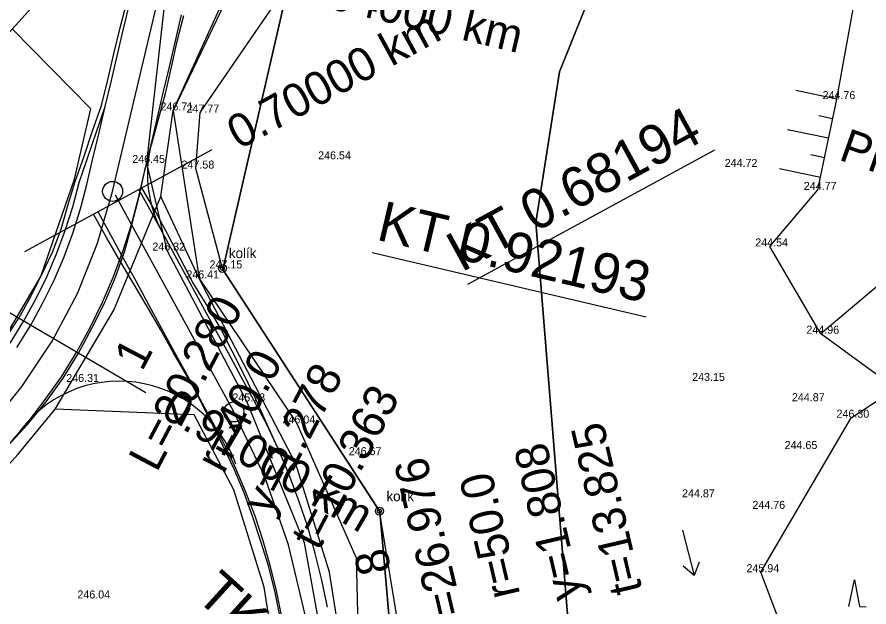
# Model space of a CAD drawing. Extents: x -555887 to -552101, y -1100251 to -1096546.
# Drawn here: x -554275.9 to -554212, y -1096938.8 to -1096894.5 of the extents above; entities that cross this region are included whole.
import ezdxf

# ---------------------------------------------------------------- set-up
doc = ezdxf.new("R2010")
doc.units = 0
for name, color, linetype in [('PARCELY_cesty', 7, 'Continuous'), ('PARCELY_VHO', 7, 'Continuous'), ('POLYGONY_rozšíření', 7, 'Continuous'), ('POLYGONY_SITUACE_PF', 7, 'Continuous'), ('POLYGONY_SITUACE_PF_POPISY', 7, 'Continuous'), ('POLYGONY_SITUACE_PO', 7, 'Continuous'), ('Výškopis', 7, 'Continuous'), ('ZSST', 7, 'Continuous'), ('zájem', 7, 'Continuous')]:
    doc.layers.add(name, color=color, linetype=linetype)

msp = doc.modelspace()

# ---------------------------------------------------------------- linework, layer by layer
for p, q in [((-554242.077, -1096914.563), (-554223.56, -1096904.463)), ((-554249.256, -1096912.175), (-554228.726, -1096917.011))]:
    msp.add_line(p, q)
at = {"layer": 'PARCELY_cesty'}
msp.add_line((-554276.261, -1096895.4), (-554270.35, -1096901.41), dxfattribs=at)
for points in [[(-554879.07, -1097590.15), (-554550.67, -1097229.32), (-554531.76, -1097208.54), (-554275.805, -1096927.303), (-554273.038, -1096923.935), (-554268.632, -1096916.51), (-554265.12, -1096907.97), (-554264.18, -1096901.52)], [(-554875.85, -1097577.71), (-554629.16, -1097306.65), (-554626.42, -1097299.798), (-554612.936, -1097285.133), (-554606.19, -1097281.41), (-554359.61, -1097010.48), (-554356.785, -1097004.211), (-554343.004, -1096989.281), (-554337.66, -1096986.36), (-554280.345, -1096923.377), (-554277.965, -1096920.48), (-554274.105, -1096913.976), (-554271.591, -1096906.676), (-554270.35, -1096901.41)], [(-554235.26, -1097250.21), (-554222.331, -1097095.103), (-554222.177, -1097088.532), (-554223.591, -1097078.803), (-554226.634, -1097069.372), (-554233.336, -1097058.257), (-554245.88, -1097042.059), (-554250.33, -1097033.26), (-554252.753, -1097025.27), (-554253.637, -1097013.936), (-554251.138, -1096944.546), (-554252.472, -1096936.15), (-554254.994, -1096928.042), (-554262.23, -1096914.12), (-554265.12, -1096907.97)], [(-554240.159, -1097243.281), (-554227.326, -1097094.829), (-554227.186, -1097088.835), (-554228.479, -1097079.938), (-554231.215, -1097071.458), (-554237.468, -1097061.088), (-554250.126, -1097044.743), (-554254.988, -1097035.128), (-554257.695, -1097026.201), (-554258.644, -1097014.04), (-554256.152, -1096944.852), (-554257.354, -1096937.291), (-554259.63, -1096929.971), (-554262.611, -1096924.345), (-554273.038, -1096923.935)]]:
    msp.add_lwpolyline(points, dxfattribs=at)
at = {"layer": 'PARCELY_VHO'}
for points in [[(-554130.46, -1097180.06), (-554159.17, -1097101.34), (-554159.64, -1097082.93), (-554163.72, -1097067.19), (-554173.74, -1097050.79), (-554190.63, -1097034.96), (-554197.16, -1097028.05), (-554217.46, -1096987.98), (-554225.33, -1096977.64), (-554234.21, -1096944.26), (-554236.99, -1096909.92), (-554235.22, -1096898.62), (-554228.6, -1096882.13), (-554225.73, -1096869.26), (-554224.9, -1096864.61), (-554220.11, -1096846.63), (-554200.4, -1096831.93), (-554179.17, -1096807.62), (-554142.08, -1096773.53), (-554110.69, -1096747.36), (-554089.18, -1096729.49)], [(-554235.26, -1097250.21), (-554222.331, -1097095.103), (-554222.177, -1097088.532), (-554223.591, -1097078.803), (-554226.634, -1097069.372), (-554233.336, -1097058.257), (-554245.88, -1097042.059), (-554250.33, -1097033.26), (-554252.753, -1097025.27), (-554253.637, -1097013.936), (-554251.138, -1096944.546), (-554252.472, -1096936.15), (-554254.994, -1096928.042), (-554262.23, -1096914.12), (-554265.12, -1096907.97), (-554264.18, -1096901.52), (-554256.593, -1096884.824), (-554225.08, -1096837.14), (-554208.2, -1096823.7)], [(-554200.4, -1096831.93), (-554220.11, -1096846.63), (-554224.9, -1096864.61), (-554233.29, -1096868.06), (-554243.42, -1096872.22), (-554247.48, -1096879.5), (-554255.66, -1096892.57), (-554260.45, -1096913.44), (-554248.68, -1096931.61), (-554247, -1096951.09), (-554248.74, -1096969.23), (-554247.82, -1097012.49), (-554234.69, -1097042.48), (-554228.63, -1097050.04), (-554218.79, -1097074.22), (-554216.52, -1097103.52), (-554219.47, -1097120.44), (-554219.42, -1097159.44)]]:
    msp.add_lwpolyline(points, dxfattribs=at)
at = {"layer": 'POLYGONY_rozšíření'}
for centre, radius, start, end in [((-554257.112, -1096906.316), 9, 166.82576, 208.6093), ((-554268.238, -1096931.08), 9.256, 18.99753, 145.57821)]:
    msp.add_arc(centre, radius, start, end, dxfattribs=at)
at = {"layer": 'POLYGONY_SITUACE_PF'}
for p, q in [((-554268.284, -1096908.283), (-554261.261, -1096904.452)), ((-554275.307, -1096912.114), (-554268.284, -1096908.283)), ((-554280.043, -1096914.586), (-554273.14, -1096918.628)), ((-554273.14, -1096918.628), (-554266.236, -1096922.671))]:
    msp.add_line(p, q, dxfattribs=at)
at = {"layer": 'POLYGONY_SITUACE_PO'}
for p, q in [((-554268.723, -1096907.589), (-554261.501, -1096876.929)), ((-554268.168, -1096895.324), (-554267.671, -1096893.386)), ((-554267.904, -1096895.386), (-554267.445, -1096893.439)), ((-554267.904, -1096895.386), (-554267.445, -1096893.439)), ((-554264.01, -1096896.303), (-554263.552, -1096894.357)), ((-554264.01, -1096896.303), (-554263.552, -1096894.357)), ((-554263.879, -1096896.334), (-554263.388, -1096894.395)), ((-554268.622, -1096897.271), (-554268.168, -1096895.324)), ((-554268.362, -1096897.333), (-554267.904, -1096895.386)), ((-554268.362, -1096897.333), (-554267.904, -1096895.386)), ((-554264.469, -1096898.25), (-554264.01, -1096896.303)), ((-554264.469, -1096898.25), (-554264.01, -1096896.303)), ((-554264.315, -1096898.286), (-554263.879, -1096896.334)), ((-554269.078, -1096899.219), (-554268.622, -1096897.271)), ((-554268.821, -1096899.279), (-554268.362, -1096897.333)), ((-554268.821, -1096899.279), (-554268.362, -1096897.333)), ((-554264.927, -1096900.197), (-554264.469, -1096898.25)), ((-554264.927, -1096900.197), (-554264.469, -1096898.25)), ((-554264.75, -1096900.238), (-554264.315, -1096898.286)), ((-554269.571, -1096901.157), (-554269.078, -1096899.219)), ((-554269.279, -1096901.226), (-554268.821, -1096899.279)), ((-554269.279, -1096901.226), (-554268.821, -1096899.279)), ((-554265.386, -1096902.143), (-554264.927, -1096900.197)), ((-554265.386, -1096902.143), (-554264.927, -1096900.197)), ((-554265.275, -1096902.17), (-554264.75, -1096900.238)), ((-554270.224, -1096903.058), (-554269.571, -1096901.157)), ((-554269.926, -1096903.129), (-554269.279, -1096901.226)), ((-554269.738, -1096903.173), (-554269.279, -1096901.226)), ((-554265.844, -1096904.09), (-554265.386, -1096902.143)), ((-554265.844, -1096904.09), (-554265.386, -1096902.143)), ((-554265.812, -1096904.098), (-554265.275, -1096902.17)), ((-554270.871, -1096904.961), (-554270.224, -1096903.058)), ((-554270.579, -1096905.029), (-554269.926, -1096903.129)), ((-554270.197, -1096905.12), (-554269.738, -1096903.173)), ((-554266.303, -1096906.037), (-554265.844, -1096904.09)), ((-554266.303, -1096906.037), (-554265.844, -1096904.09)), ((-554266.286, -1096905.964), (-554265.812, -1096904.098)), ((-554271.538, -1096906.858), (-554270.871, -1096904.961)), ((-554271.233, -1096906.93), (-554270.579, -1096905.029)), ((-554270.655, -1096907.066), (-554270.197, -1096905.12)), ((-554266.762, -1096907.984), (-554266.303, -1096906.037)), ((-554266.762, -1096907.984), (-554266.303, -1096906.037)), ((-554266.744, -1096907.988), (-554266.302, -1096906.037)), ((-554266.302, -1096906.037), (-554266.286, -1096905.964)), ((-554272.072, -1096908.639), (-554271.538, -1096906.858)), ((-554271.711, -1096908.742), (-554271.233, -1096906.93)), ((-554271.135, -1096908.908), (-554270.655, -1096907.066)), ((-554269.852, -1096911.483), (-554268.723, -1096907.589)), ((-554265.79, -1096909.201), (-554266.748, -1096907.445)), ((-554265.79, -1096909.201), (-554266.748, -1096907.445)), ((-554265.529, -1096909.058), (-554266.547, -1096907.335)), ((-554259.635, -1096924.14), (-554268.5, -1096907.887)), ((-554267.29, -1096910.012), (-554266.762, -1096907.984)), ((-554267.29, -1096910.012), (-554266.762, -1096907.984)), ((-554267.253, -1096910.023), (-554266.744, -1096907.988)), ((-554272.579, -1096910.421), (-554272.072, -1096908.639)), ((-554272.274, -1096910.525), (-554271.711, -1096908.742)), ((-554271.707, -1096910.72), (-554271.135, -1096908.908)), ((-554264.595, -1096910.827), (-554265.529, -1096909.058)), ((-554269.194, -1096911.058), (-554270.164, -1096909.309)), ((-554268.863, -1096910.877), (-554269.82, -1096909.121)), ((-554268.863, -1096910.877), (-554269.82, -1096909.121)), ((-554264.832, -1096910.957), (-554265.79, -1096909.201)), ((-554264.832, -1096910.957), (-554265.79, -1096909.201)), ((-554267.922, -1096912.015), (-554267.29, -1096910.012)), ((-554267.922, -1096912.015), (-554267.29, -1096910.012)), ((-554267.816, -1096912.051), (-554267.253, -1096910.023)), ((-554273.228, -1096912.157), (-554272.579, -1096910.421)), ((-554272.926, -1096912.278), (-554272.274, -1096910.525)), ((-554272.369, -1096912.5), (-554271.707, -1096910.72)), ((-554267.905, -1096912.632), (-554268.863, -1096910.877)), ((-554267.905, -1096912.632), (-554268.863, -1096910.877)), ((-554263.875, -1096912.712), (-554264.832, -1096910.957)), ((-554263.875, -1096912.712), (-554264.832, -1096910.957)), ((-554263.671, -1096912.602), (-554264.595, -1096910.827)), ((-554271.369, -1096915.243), (-554269.852, -1096911.483)), ((-554268.172, -1096912.778), (-554269.194, -1096911.058)), ((-554274.038, -1096913.824), (-554273.228, -1096912.157)), ((-554268.654, -1096913.983), (-554267.922, -1096912.015)), ((-554268.654, -1096913.983), (-554267.922, -1096912.015)), ((-554268.516, -1096914.038), (-554267.816, -1096912.051)), ((-554273.662, -1096913.996), (-554272.926, -1096912.278)), ((-554273.117, -1096914.246), (-554272.369, -1096912.5)), ((-554267.161, -1096914.505), (-554268.172, -1096912.778)), ((-554266.947, -1096914.388), (-554267.905, -1096912.632)), ((-554266.947, -1096914.388), (-554267.905, -1096912.632)), ((-554262.917, -1096914.468), (-554263.875, -1096912.712)), ((-554262.917, -1096914.468), (-554263.875, -1096912.712)), ((-554262.746, -1096914.375), (-554263.671, -1096912.602)), ((-554274.865, -1096915.477), (-554274.038, -1096913.824)), ((-554274.481, -1096915.677), (-554273.662, -1096913.996)), ((-554269.481, -1096915.913), (-554268.654, -1096913.983)), ((-554269.481, -1096915.913), (-554268.654, -1096913.983)), ((-554269.337, -1096915.979), (-554268.516, -1096914.038)), ((-554273.949, -1096915.954), (-554273.117, -1096914.246)), ((-554266.123, -1096916.217), (-554267.161, -1096914.505)), ((-554265.99, -1096916.144), (-554266.947, -1096914.388)), ((-554265.99, -1096916.144), (-554266.947, -1096914.388)), ((-554261.959, -1096916.224), (-554262.917, -1096914.468)), ((-554261.959, -1096916.224), (-554262.917, -1096914.468)), ((-554261.674, -1096916.068), (-554262.746, -1096914.375)), ((-554273.258, -1096918.83), (-554271.369, -1096915.243)), ((-554275.763, -1096917.093), (-554274.865, -1096915.477)), ((-554275.383, -1096917.315), (-554274.481, -1096915.677)), ((-554274.865, -1096917.618), (-554273.949, -1096915.954)), ((-554270.4, -1096917.8), (-554269.481, -1096915.913)), ((-554270.4, -1096917.8), (-554269.481, -1096915.913)), ((-554270.286, -1096917.859), (-554269.337, -1096915.979)), ((-554260.661, -1096917.794), (-554261.674, -1096916.068)), ((-554265.139, -1096917.959), (-554266.123, -1096916.217)), ((-554265.032, -1096917.9), (-554265.99, -1096916.144)), ((-554265.032, -1096917.9), (-554265.99, -1096916.144)), ((-554261.002, -1096917.98), (-554261.959, -1096916.224)), ((-554261.002, -1096917.98), (-554261.959, -1096916.224)), ((-554276.812, -1096918.706), (-554275.763, -1096917.093)), ((-554276.413, -1096918.968), (-554275.383, -1096917.315)), ((-554275.912, -1096919.297), (-554274.865, -1096917.618)), ((-554271.414, -1096919.639), (-554270.4, -1096917.8)), ((-554271.414, -1096919.639), (-554270.4, -1096917.8)), ((-554271.283, -1096919.716), (-554270.286, -1096917.859)), ((-554264.17, -1096919.708), (-554265.139, -1096917.959)), ((-554264.074, -1096919.656), (-554265.032, -1096917.9)), ((-554264.074, -1096919.656), (-554265.032, -1096917.9)), ((-554260.044, -1096919.736), (-554261.002, -1096917.98)), ((-554260.044, -1096919.736), (-554261.002, -1096917.98)), ((-554259.756, -1096919.579), (-554260.661, -1096917.794)), ((-554275.502, -1096922.208), (-554273.258, -1096918.83)), ((-554272.57, -1096921.495), (-554271.414, -1096919.639)), ((-554272.57, -1096921.495), (-554271.414, -1096919.639)), ((-554272.424, -1096921.592), (-554271.283, -1096919.716)), ((-554263.166, -1096921.438), (-554264.17, -1096919.708)), ((-554263.117, -1096921.412), (-554264.074, -1096919.656)), ((-554263.117, -1096921.412), (-554264.074, -1096919.656)), ((-554259.086, -1096921.491), (-554260.044, -1096919.736)), ((-554259.086, -1096921.491), (-554260.044, -1096919.736)), ((-554258.85, -1096921.363), (-554259.756, -1096919.579)), ((-554273.821, -1096923.29), (-554272.57, -1096921.495)), ((-554273.821, -1096923.29), (-554272.57, -1096921.495)), ((-554273.701, -1096923.378), (-554272.424, -1096921.592)), ((-554262.601, -1096922.358), (-554263.166, -1096921.438)), ((-554262.159, -1096923.167), (-554263.117, -1096921.412)), ((-554262.159, -1096923.167), (-554263.117, -1096921.412)), ((-554258.129, -1096923.247), (-554259.086, -1096921.491)), ((-554258.129, -1096923.247), (-554259.086, -1096921.491)), ((-554257.988, -1096923.171), (-554258.85, -1096921.363)), ((-554278.075, -1096925.34), (-554275.502, -1096922.208)), ((-554262.201, -1096923.19), (-554262.601, -1096922.358)), ((-554275.16, -1096925.019), (-554273.821, -1096923.29)), ((-554275.16, -1096925.019), (-554273.821, -1096923.29)), ((-554275.099, -1096925.069), (-554273.701, -1096923.378)), ((-554261.292, -1096924.973), (-554262.201, -1096923.19)), ((-554261.201, -1096924.923), (-554262.159, -1096923.167)), ((-554261.201, -1096924.923), (-554262.159, -1096923.167)), ((-554257.173, -1096925.081), (-554258.129, -1096923.247)), ((-554257.173, -1096925.081), (-554258.129, -1096923.247)), ((-554257.147, -1096925.068), (-554257.988, -1096923.171)), ((-554257.312, -1096929.006), (-554259.635, -1096924.14)), ((-554276.587, -1096926.676), (-554275.16, -1096925.019)), ((-554276.587, -1096926.676), (-554275.16, -1096925.019)), ((-554260.426, -1096926.695), (-554261.292, -1096924.973)), ((-554260.308, -1096926.636), (-554261.201, -1096924.923)), ((-554260.308, -1096926.636), (-554261.201, -1096924.923)), ((-554276.587, -1096926.676), (-554275.099, -1096925.069)), ((-554256.286, -1096926.951), (-554257.173, -1096925.081)), ((-554256.286, -1096926.951), (-554257.173, -1096925.081)), ((-554256.286, -1096926.951), (-554257.147, -1096925.068)), ((-554259.608, -1096928.437), (-554260.426, -1096926.695)), ((-554259.481, -1096928.38), (-554260.308, -1096926.636)), ((-554259.481, -1096928.38), (-554260.308, -1096926.636)), ((-554255.479, -1096928.857), (-554256.286, -1096926.951)), ((-554255.479, -1096928.857), (-554256.286, -1096926.951)), ((-554255.479, -1096928.857), (-554256.286, -1096926.951)), ((-554256.286, -1096926.951), (-554256.286, -1096926.951)), ((-554258.851, -1096930.207), (-554259.608, -1096928.437)), ((-554258.729, -1096930.158), (-554259.481, -1096928.38)), ((-554258.729, -1096930.158), (-554259.481, -1096928.38)), ((-554254.749, -1096930.794), (-554255.479, -1096928.857)), ((-554254.749, -1096930.794), (-554255.479, -1096928.857)), ((-554254.749, -1096930.794), (-554255.479, -1096928.857)), ((-554255.527, -1096934.095), (-554257.312, -1096929.006)), ((-554258.222, -1096932.025), (-554258.851, -1096930.207)), ((-554258.048, -1096931.963), (-554258.729, -1096930.158)), ((-554258.048, -1096931.963), (-554258.729, -1096930.158)), ((-554254.097, -1096932.759), (-554254.749, -1096930.794)), ((-554254.097, -1096932.759), (-554254.749, -1096930.794)), ((-554254.097, -1096932.759), (-554254.749, -1096930.794)), ((-554257.612, -1096933.849), (-554258.222, -1096932.025)), ((-554257.44, -1096933.795), (-554258.048, -1096931.963)), ((-554257.44, -1096933.795), (-554258.048, -1096931.963)), ((-554253.527, -1096934.749), (-554254.097, -1096932.759)), ((-554253.527, -1096934.749), (-554254.097, -1096932.759)), ((-554253.527, -1096934.749), (-554254.097, -1096932.759)), ((-554257.031, -1096935.683), (-554257.612, -1096933.849)), ((-554256.909, -1096935.651), (-554257.44, -1096933.795)), ((-554256.909, -1096935.651), (-554257.44, -1096933.795)), ((-554254.299, -1096939.346), (-554255.527, -1096934.095)), ((-554253.03, -1096936.758), (-554253.527, -1096934.749)), ((-554253.03, -1096936.758), (-554253.527, -1096934.749)), ((-554253.03, -1096936.758), (-554253.527, -1096934.749)), ((-554256.55, -1096937.548), (-554257.031, -1096935.683)), ((-554256.445, -1096937.524), (-554256.909, -1096935.651)), ((-554256.445, -1096937.524), (-554256.909, -1096935.651)), ((-554252.618, -1096938.787), (-554253.03, -1096936.758)), ((-554252.618, -1096938.787), (-554253.03, -1096936.758)), ((-554252.618, -1096938.787), (-554253.03, -1096936.758)), ((-554256.188, -1096939.439), (-554256.55, -1096937.548)), ((-554256.061, -1096939.416), (-554256.445, -1096937.524)), ((-554256.061, -1096939.416), (-554256.445, -1096937.524))]:
    msp.add_line(p, q, dxfattribs=at)
for centre in [(-554268.723, -1096907.589), (-554259.635, -1096924.14)]:
    msp.add_circle(centre, 0.75, dxfattribs=at)
at = {"layer": 'ZSST'}
for p, q in [((-554214.43, -1096900.67), (-554217.499, -1096900.03)), ((-554214.736, -1096902.138), (-554215.758, -1096901.925)), ((-554215.042, -1096903.607), (-554218.112, -1096902.967)), ((-554215.349, -1096905.075), (-554216.371, -1096904.862)), ((-554215.655, -1096906.544), (-554218.724, -1096905.904)), ((-554225.991, -1096933.005), (-554225.123, -1096936.396)), ((-554225.123, -1096936.396), (-554225.94, -1096935.708)), ((-554224.736, -1096935.4), (-554225.123, -1096936.396)), ((-554213.509, -1096938.74), (-554213.099, -1096936.742)), ((-554213.099, -1096936.742), (-554212.709, -1096938.744)), ((-554212.709, -1096938.744), (-554212.209, -1096938.747))]:
    msp.add_line(p, q, dxfattribs=at)
for points in [[(-554252.3, -1096962.91), (-554251.89, -1096947.46), (-554254.33, -1096933.96), (-554258.67, -1096923.35), (-554264.63, -1096912.03), (-554266.17, -1096905.46), (-554264.87, -1096893.9), (-554261.55, -1096884.27), (-554256.75, -1096876.83), (-554246.08, -1096863.72), (-554231.7, -1096845.76), (-554223.08, -1096831.86), (-554218.37, -1096827.54), (-554210.29, -1096822.07), (-554198.72, -1096814.57), (-554189.47, -1096809.37), (-554178.38, -1096802.21), (-554170.29, -1096795.75), (-554158.02, -1096787.64), (-554138.36, -1096771.85), (-554116.97, -1096752.81), (-554099.76, -1096736.76), (-554079.01, -1096718.05)], [(-554188, -1096818.64), (-554188.82, -1096814.37), (-554190.64, -1096810.55), (-554203.49, -1096818.78), (-554212.9, -1096826.01), (-554219.76, -1096831.63), (-554225.59, -1096837.42), (-554232.61, -1096848.4), (-554241.45, -1096861.76), (-554255.58, -1096885.74), (-554259.15, -1096891.03), (-554264.18, -1096901.52), (-554262.23, -1096914.12), (-554254.91, -1096925), (-554250.45, -1096935.08), (-554250.08, -1096950.54), (-554252.3, -1096962.91)], [(-554248.75, -1096969.32), (-554248.83, -1096959.93), (-554247.06, -1096950.99), (-554246.71, -1096943.72), (-554248.72, -1096931.57), (-554260.49, -1096913.37), (-554262.48, -1096905.88), (-554262.15, -1096901.68), (-554255.84, -1096892.45), (-554252.43, -1096885.13), (-554239.88, -1096862.77), (-554230.92, -1096848.31), (-554223.97, -1096838.55), (-554218.79, -1096832.76), (-554212.02, -1096827.16), (-554202.06, -1096819.83), (-554190.67, -1096813.97), (-554190.64, -1096810.55)], [(-554189.44, -1097009.07), (-554189.29, -1097003.58), (-554192.09, -1096996.42), (-554196.79, -1096989.85), (-554203.75, -1096978.28), (-554211.03, -1096961.03), (-554216.96, -1096944.48), (-554220.11, -1096936.16), (-554213.34, -1096924.57), (-554209.99, -1096922.37), (-554215.63, -1096918.27), (-554219.45, -1096911.72), (-554215.85, -1096907.48), (-554214.43, -1096900.67), (-554212.25, -1096888.64), (-554208.26, -1096873.22), (-554195.25, -1096867.45)], [(-554194.65, -1096867.38), (-554199.39, -1096880.25), (-554203.75, -1096893.61), (-554207.66, -1096911.58), (-554215.63, -1096918.27)]]:
    msp.add_lwpolyline(points, dxfattribs=at)
for centre, radius in [((-554260.49, -1096913.37), 0.3), ((-554260.49, -1096913.37), 0.15), ((-554248.72, -1096931.57), 0.3), ((-554248.72, -1096931.57), 0.15)]:
    msp.add_circle(centre, radius, dxfattribs=at)
at = {"layer": 'zájem'}
for points in [[(-554089.18, -1096729.49), (-554110.69, -1096747.36), (-554142.08, -1096773.53), (-554179.17, -1096807.62), (-554205.78, -1096822.41), (-554208.2, -1096823.7), (-554225.08, -1096837.14), (-554235.5, -1096849), (-554251.97, -1096867.91), (-554264.55, -1096882.42), (-554265.7, -1096883.76), (-554272.88, -1096891.67), (-554281.79, -1096901.5), (-554289.93, -1096910.44), (-554329.92, -1096954.43), (-554333.96, -1096958.92), (-554536.43, -1097182.04)], [(-554536.43, -1097182.04), (-554333.96, -1096958.92), (-554329.92, -1096954.43), (-554289.93, -1096910.44), (-554281.79, -1096901.5), (-554272.88, -1096891.67), (-554265.7, -1096883.76), (-554264.55, -1096882.42), (-554251.97, -1096867.91), (-554235.5, -1096849), (-554225.08, -1096837.14), (-554208.2, -1096823.7), (-554205.78, -1096822.41), (-554179.17, -1096807.62), (-554142.08, -1096773.53), (-554110.69, -1096747.36), (-554089.18, -1096729.49)], [(-554197.16, -1097028.05), (-554217.46, -1096987.98), (-554225.33, -1096977.64), (-554234.21, -1096944.26), (-554236.99, -1096909.92), (-554235.22, -1096898.62), (-554228.6, -1096882.13), (-554225.73, -1096869.26), (-554224.9, -1096864.61), (-554233.29, -1096868.06), (-554243.42, -1096872.22), (-554247.48, -1096879.5), (-554255.66, -1096892.57), (-554260.45, -1096913.44), (-554248.68, -1096931.61), (-554247, -1096951.09), (-554248.74, -1096969.23), (-554247.82, -1097012.49)], [(-554247.82, -1097012.49), (-554248.74, -1096969.23), (-554247, -1096951.09), (-554248.68, -1096931.61), (-554260.45, -1096913.44), (-554255.66, -1096892.57), (-554247.48, -1096879.5), (-554243.42, -1096872.22), (-554233.29, -1096868.06), (-554224.9, -1096864.61), (-554225.73, -1096869.26), (-554228.6, -1096882.13), (-554235.22, -1096898.62), (-554236.99, -1096909.92), (-554234.21, -1096944.26), (-554225.33, -1096977.64), (-554217.46, -1096987.98), (-554197.16, -1097028.05)]]:
    msp.add_lwpolyline(points, dxfattribs=at)

# ---------------------------------------------------------------- texts
for s, height, rotation, p in [('KT 0.68194', 3, 28.6093, (-554242.556, -1096913.685)), ('KT 0.92193', 3, 346.74433, (-554249.027, -1096911.202)), ('L=20.280', 2.5, 62.2195, (-554265.419, -1096928.733)), ('1', 2.5, 62.2195, (-554266.514, -1096921.157)), ('r=40.0', 2.5, 62.2195, (-554260.389, -1096928.84)), ('y=1.278', 2.5, 62.2195, (-554256.963, -1096931.992)), ('t=10.363', 2.5, 62.2195, (-554253.26, -1096934.617)), ('t=13.825', 2.5, 103.15301, (-554228.98, -1096937.513)), ('y=1.808', 2.5, 103.15301, (-554233.497, -1096937.957)), ('L=26.976', 2.5, 103.15301, (-554242.02, -1096941.035)), ('r=50.0', 2.5, 103.15301, (-554238.15, -1096937.82)), ('8', 2.5, 103.15301, (-554247.811, -1096936.029)), ('TK 0.90165', 3, 317.69467, (-554262.611, -1096938.063))]:
    msp.add_text(s, height=height, rotation=rotation).set_placement(p)
at = {"layer": 'POLYGONY_SITUACE_PF_POPISY'}
for s, rotation, p in [('0.94000 km', 346.74433, (-554255.317, -1096893.214)), ('0.70000 km', 28.6093, (-554259.243, -1096904.491)), ('PF 10', 340.45955, (-554214.355, -1096905.187)), ('0.91000 km', 329.64996, (-554265.228, -1096924.419))]:
    msp.add_text(s, height=2.5, rotation=rotation, dxfattribs=at).set_placement(p)
at = {"layer": 'Výškopis'}
for s, p in [('244.76', (-554215.487, -1096900.67)), ('246.71', (-554265.135, -1096901.52)), ('247.77', (-554263.183, -1096901.68)), ('246.54', (-554253.313, -1096905.19)), ('246.45', (-554267.253, -1096905.46)), ('244.72', (-554222.829, -1096905.76)), ('247.58', (-554263.557, -1096905.88)), ('244.77', (-554216.895, -1096907.48)), ('246.32', (-554265.746, -1096912.03)), ('244.54', (-554220.533, -1096911.72)), ('247.15', (-554261.458, -1096913.37)), ('246.41', (-554263.196, -1096914.12)), ('244.96', (-554216.699, -1096918.27)), ('243.15', (-554225.266, -1096921.81)), ('246.31', (-554272.202, -1096921.89)), ('245.78', (-554259.747, -1096923.35)), ('244.87', (-554217.785, -1096923.33)), ('246.04', (-554255.987, -1096925)), ('246.30', (-554214.442, -1096924.57)), ('244.65', (-554218.333, -1096926.92)), ('246.67', (-554251.017, -1096927.38)), ('244.87', (-554226.025, -1096930.54)), ('244.76', (-554220.747, -1096931.41)), ('245.94', (-554221.193, -1096936.16)), ('246.04', (-554271.367, -1096938.13))]:
    msp.add_text(s, height=0.6, dxfattribs=at).set_placement(p)
at = {"layer": 'ZSST'}
for p in [(-554260.005, -1096912.598), (-554248.19, -1096930.835)]:
    msp.add_text('kolík', height=0.75, dxfattribs=at).set_placement(p)

doc.saveas('drawing.dxf')
